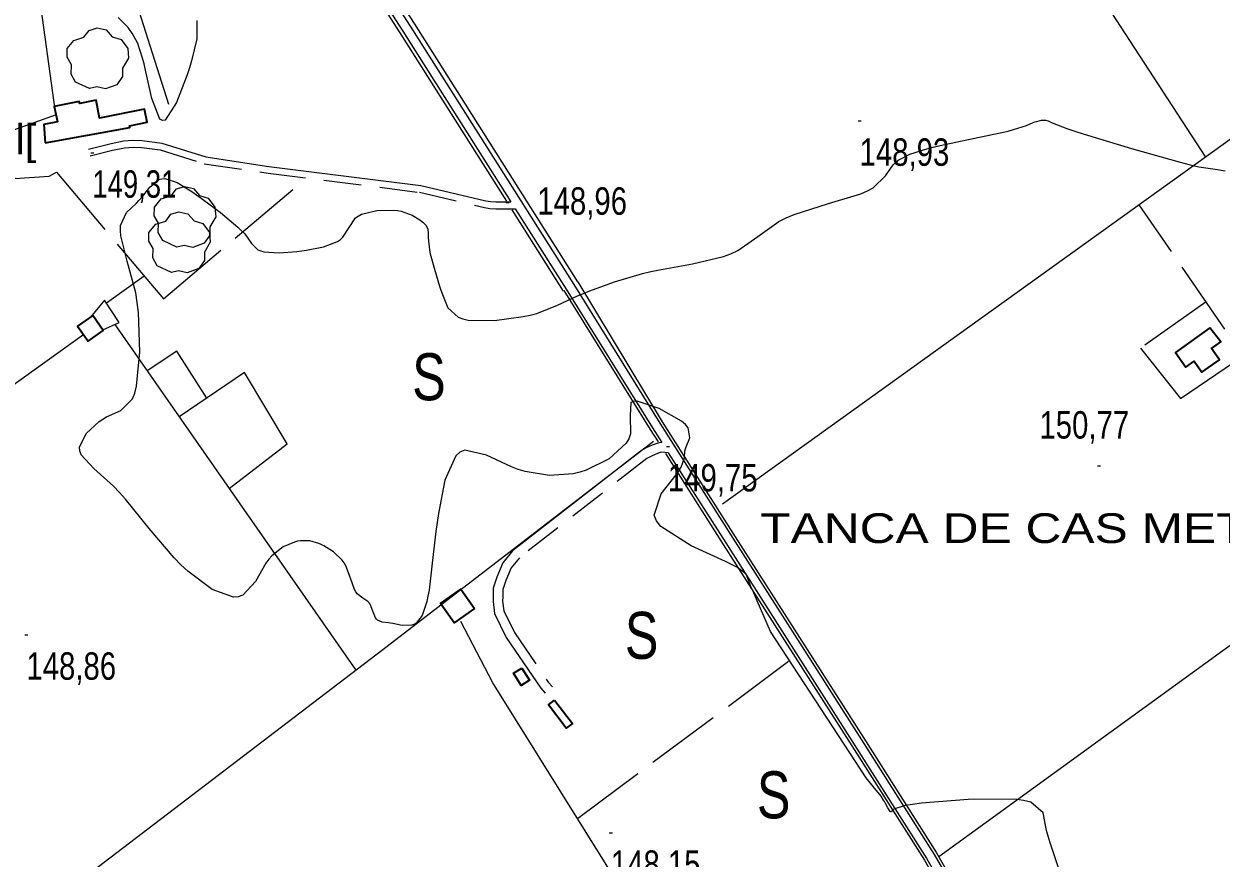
# Model space of a CAD drawing. Extents: x -807245 to 6129983, y -54972206 to 262146364.
# Drawn here: x 489687.7 to 490069.9, y 4383700.5 to 4383966.6 of the extents above; entities that cross this region are included whole.
import ezdxf
from ezdxf.enums import TextEntityAlignment as Align

# ---------------------------------------------------------------- set-up
doc = ezdxf.new("R2010")
doc.units = 0
doc.header["$LTSCALE"] = 4
doc.linetypes.add('LONG_DASHED', pattern=[7.5, 6, -1.5])
doc.linetypes.add('MEDIUM_DASHED', pattern=[4.5, 3, -1.5])
for name, color, linetype, lineweight in [('25', 7, 'LONG_DASHED', 25), ('27', 7, 'Continuous', 25), ('29', 7, 'Continuous', 13), ('38', 7, 'Continuous', 25), ('47', 7, 'Continuous', 35), ('51', 7, 'Continuous', 13), ('7', 7, 'Continuous', 13), ('8', 7, 'Continuous', 25)]:
    doc.layers.add(name, color=color, linetype=linetype, lineweight=lineweight)
doc.layers.add('31', color=7, linetype='Continuous')
doc.layers.add('5', color=7, linetype='Continuous')

msp = doc.modelspace()

# ---------------------------------------------------------------- linework, layer by layer
at = {"layer": '25'}
for p, q in [((489714.03, 4383877.59), (489726.04, 4383886.25)), ((489864.42, 4383713.14), (489933.83, 4383764.77))]:
    msp.add_line(p, q, dxfattribs=at)
for points in [[(490165.68, 4383996.76), (490210.67, 4383934.36), (490088.03, 4383844.53), (490043.76, 4383908.95)], [(489697.95, 4383937.57), (489678.81, 4383930.77), (489684.74, 4383917.35), (489695.7, 4383918.05), (489698.04, 4383919.3), (489732.24, 4383878.92), (489777.89, 4383917.46)], [(490065.1, 4383877.92), (490044.15, 4383863.18), (490056.92, 4383847.09), (490076.93, 4383860.7)]]:
    msp.add_lwpolyline(points, dxfattribs=at)
at = {"layer": '27'}
msp.add_spline([(491255.21, 4383970.03), (491244.34, 4383967.52), (491230.36, 4383957.66), (491230.81, 4383957.81), (491230.81, 4383957.81), (491220.15, 4383951.47), (491212.7, 4383943.01), (491205.06, 4383944.23), (491184.85, 4383957.71), (491152.82, 4383981.27), (491128.36, 4384004.58), (491128.29, 4384004.88), (491122.26, 4384021.39), (491095.75, 4384034.59), (491071.07, 4384059.32), (491064.71, 4384065.12)], degree=3, dxfattribs=at)
at = {"layer": '29'}
for points in [[(489708.67, 4383945.97), (489704.13, 4383948.09), (489702.72, 4383950.63), (489702.82, 4383953.61), (489701.45, 4383956.02), (489701.49, 4383958.77), (489703.65, 4383961.37), (489706.84, 4383962.37), (489708.49, 4383964.56), (489711.06, 4383965.39), (489713.92, 4383964.74), (489715.87, 4383962.47), (489718.68, 4383961.65), (489720.81, 4383958.8), (489721.05, 4383955.67), (489719.17, 4383952.52), (489719.17, 4383949.84), (489717.35, 4383947.23), (489713.73, 4383945.89), (489710.96, 4383946.52)], [(489736.53, 4383895.38), (489731.99, 4383897.5), (489730.58, 4383900.04), (489730.68, 4383903.02), (489729.31, 4383905.43), (489729.35, 4383908.18), (489731.51, 4383910.78), (489734.7, 4383911.78), (489736.35, 4383913.97), (489738.92, 4383914.8), (489741.78, 4383914.15), (489743.73, 4383911.88), (489746.54, 4383911.06), (489748.67, 4383908.21), (489748.91, 4383905.08), (489747.03, 4383901.93), (489747.03, 4383899.25), (489745.21, 4383896.64), (489741.59, 4383895.3), (489738.82, 4383895.93)], [(489734.79, 4383887.3), (489730.25, 4383889.42), (489728.84, 4383891.96), (489728.94, 4383894.94), (489727.57, 4383897.35), (489727.61, 4383900.1), (489729.77, 4383902.7), (489732.96, 4383903.7), (489734.61, 4383905.89), (489737.18, 4383906.72), (489740.04, 4383906.07), (489741.99, 4383903.8), (489744.8, 4383902.98), (489746.93, 4383900.13), (489747.17, 4383897), (489745.29, 4383893.85), (489745.29, 4383891.17), (489743.47, 4383888.56), (489739.85, 4383887.22), (489737.08, 4383887.85)]]:
    msp.add_lwpolyline(points, close=True, dxfattribs=at)
at = {"layer": '38'}
msp.add_line((489844.53, 4383907.65), (489860.8, 4383881.99), dxfattribs=at)
for points in [[(489705.15, 4384125.1), (489710.35, 4384116.64), (489736.01, 4384076.43), (489768.9, 4384026.02), (489808.64, 4383964.35), (489843.14, 4383909.85)], [(489744.63, 4384068.4), (489771.28, 4384027.56), (489811.03, 4383965.88), (489863.2, 4383883.51)], [(489708.25, 4383926.64), (489715.49, 4383928.51), (489719.49, 4383929.29), (489722.52, 4383929.56), (489725.4, 4383929.45), (489731.66, 4383928.63), (489745.72, 4383924.19), (489765.92, 4383921.19), (489814.4, 4383915.08), (489835.12, 4383910.19), (489836.6, 4383909.95), (489838.38, 4383909.86), (489840.09, 4383909.84), (489843.14, 4383909.85)], [(489863.2, 4383883.51), (489890.64, 4383839.2), (489914.01, 4383802.54), (489955.05, 4383738.24), (489978.28, 4383701.69), (489982.38, 4383694.48), (489989.03, 4383683.94), (490005.68, 4383653.1), (490040.28, 4383590.18), (490052.49, 4383568.19), (490064.95, 4383547.46), (490075.57, 4383527.96), (490090.47, 4383499.73), (490103.59, 4383476.45), (490112.01, 4383460.33), (490118.47, 4383449.94), (490121.85, 4383444.31)], [(489860.8, 4383881.99), (489888.36, 4383837.73), (489891.31, 4383833.09)], [(489891.31, 4383833.09), (489891.09, 4383833.11), (489890.02, 4383832.89), (489888.21, 4383832.23), (489886.37, 4383831.36), (489884.88, 4383830.55), (489843.7, 4383798.47), (489840.61, 4383794.68), (489838.61, 4383790.15), (489837.53, 4383786.64), (489837.53, 4383783.91), (489837.44, 4383782.4), (489837.93, 4383778.5), (489841.65, 4383770.9), (489852.66, 4383754.74), (489854.06, 4383753.1)], [(489893.39, 4383829.82), (489911.71, 4383801.07), (489952.75, 4383736.78), (489975.95, 4383700.29), (489979.93, 4383693.29)]]:
    msp.add_lwpolyline(points, dxfattribs=at)
at = {"layer": '38', "linetype": 'MEDIUM_DASHED'}
for points in [[(489708.81, 4383924.5), (489715.98, 4383926.35), (489719.8, 4383927.1), (489722.58, 4383927.35), (489725.22, 4383927.25), (489731.18, 4383926.47), (489745.22, 4383922.03), (489765.62, 4383919), (489814, 4383912.9), (489834.69, 4383908.02), (489836.37, 4383907.75), (489838.31, 4383907.66), (489840.08, 4383907.64), (489844.53, 4383907.65)], [(489893.39, 4383829.82), (489891.26, 4383830.02), (489890.85, 4383829.94), (489889.39, 4383829.41), (489887.77, 4383828.64), (489886.57, 4383827.98), (489845.85, 4383796.27), (489843.24, 4383793.07), (489841.48, 4383789.08), (489840.59, 4383786.18), (489840.59, 4383783.83), (489840.51, 4383782.5), (489840.9, 4383779.38), (489844.3, 4383772.44), (489855.09, 4383756.6), (489856.38, 4383755.09)]]:
    msp.add_lwpolyline(points, dxfattribs=at)
at = {"layer": '47'}
for points in [[(489694.47, 4383928.71), (489721.53, 4383933.58), (489721.42, 4383934.15), (489727.01, 4383935.26), (489726.17, 4383939.43), (489711.83, 4383936.58), (489710.7, 4383942.26), (489705.49, 4383941.23), (489705.35, 4383941.9), (489697.39, 4383940.26), (489698.39, 4383935.39), (489694.08, 4383934.54)], [(489709.67, 4383873.55), (489704.82, 4383870.16), (489708.15, 4383865.39), (489713, 4383868.78)], [(490066.28, 4383869.64), (490055.31, 4383861.8), (490058.62, 4383857.15), (490061.22, 4383859.01), (490063.71, 4383855.51), (490069.31, 4383859.5), (490066.76, 4383863.07), (490069.75, 4383865.21)], [(489831.55, 4383780.14), (489825.03, 4383775.56), (489820.69, 4383781.75), (489827.21, 4383786.33)], [(489846.64, 4383761.13), (489849.07, 4383757.24), (489846.4, 4383755.58), (489843.97, 4383759.47)], [(489857.11, 4383750.9), (489862.8, 4383743.48), (489860.83, 4383741.97), (489855.14, 4383749.39)]]:
    msp.add_lwpolyline(points, close=True, dxfattribs=at)
at = {"layer": '51'}
for p, q in [((490005.54, 4384015.28), (490064.85, 4383924.08)), ((489843.49, 4383907.28), (489859.88, 4383881.41)), ((489716.74, 4383870.73), (489793.6, 4383760.45)), ((489585.97, 4383780.87), (489706.83, 4383867.66))]:
    msp.add_line(p, q, dxfattribs=at)
for points in [[(489703.88, 4384125.1), (489709.43, 4384116.06), (489735.09, 4384075.84), (489767.98, 4384025.42), (489807.72, 4383963.76), (489841.71, 4383910.1)], [(490293.27, 4384101.15), (490274.98, 4384075.57), (490273.17, 4384074.23), (490175.26, 4384003.67), (490065.25, 4383924.37), (489910.68, 4383813.42)], [(489864.54, 4383884.36), (489812.37, 4383966.74), (489772.61, 4384028.43), (489748.39, 4384065.58)], [(489697.61, 4383939.22), (489692.4, 4383977.2), (489720.67, 4383982.58), (489733.85, 4383941.02)], [(490373.08, 4383981.33), (490247.14, 4383894.28), (490155.69, 4383828.43), (489979.76, 4383700.92)], [(489469.65, 4383971.43), (489584.93, 4383782.54), (489622.13, 4383722.33), (489626.69, 4383721.45), (489641.04, 4383716.86), (489646.03, 4383713.65), (489658.7, 4383705.78), (489664.25, 4383699.34), (489668.62, 4383694.19), (489673.45, 4383689.71), (489678.94, 4383684.77), (489682.87, 4383680.22), (489685.01, 4383677.57), (489802.31, 4383767.09), (489888.67, 4383833.48)], [(489864.54, 4383884.36), (489891.41, 4383839.68), (489914.77, 4383803.03), (489955.81, 4383738.73), (489979.05, 4383702.16), (489983.16, 4383694.94), (489989.81, 4383684.4), (490006.47, 4383653.53), (490041.07, 4383590.62), (490053.27, 4383568.64), (490065.73, 4383547.91), (490076.37, 4383528.39), (490091.26, 4383500.16), (490104.39, 4383476.88), (490112.8, 4383460.78), (490119.24, 4383450.41), (490122.4, 4383445.14)], [(489860.04, 4383881.53), (489887.6, 4383837.26), (489890.14, 4383833.26)], [(489712.85, 4383869), (489718.12, 4383871.35), (489713.4, 4383878.53), (489708.91, 4383873.02)], [(489746.06, 4383847.28), (489736.55, 4383862.22), (489727.05, 4383855.94)], [(489753.25, 4383818.36), (489771.77, 4383832.63), (489758.08, 4383855.44), (489737.26, 4383841.29)], [(489892.48, 4383829.6), (489910.96, 4383800.59), (489952, 4383736.3), (489975.18, 4383699.83), (489978.93, 4383693.24)], [(489829.14, 4383576.66), (489909.71, 4383640.52), (489837.4, 4383756.43), (489827.12, 4383775.96)]]:
    msp.add_lwpolyline(points, dxfattribs=at)
at = {"layer": '7'}
for p, q in [((489953.96, 4383935.73), (489954.96, 4383935.73)), ((489709.01, 4383925.54), (489710.01, 4383925.54)), ((489841.57, 4383909.6), (489842.57, 4383909.6)), ((489892.77, 4383831.84), (489893.77, 4383831.84)), ((490030.41, 4383825.65), (490031.41, 4383825.65)), ((489687.98, 4383771.76), (489688.98, 4383771.76)), ((489874.55, 4383708.56), (489875.55, 4383708.56))]:
    msp.add_line(p, q, dxfattribs=at)
at = {"layer": '8'}
for points in [[(489742.93, 4383967.72), (489742.85, 4383961.82), (489741.18, 4383954.81), (489740.53, 4383952.66), (489739.78, 4383950.41), (489736.38, 4383941.52), (489732.76, 4383935.93), (489731.88, 4383935.76), (489731.06, 4383936.2), (489728.54, 4383942.78), (489726.53, 4383951.86), (489726.03, 4383953.88), (489725.56, 4383955.68), (489724.06, 4383960.37), (489722.29, 4383963.64), (489721.65, 4383964.55), (489720.94, 4383965.45), (489717.81, 4383968.71)], [(489817.42, 4383893.3), (489818.72, 4383888.33), (489820.36, 4383883.01), (489820.82, 4383881.66), (489821.29, 4383880.35), (489822.98, 4383876.05), (489826.31, 4383873.02), (489827.8, 4383872.51), (489829.55, 4383872.14), (489837.91, 4383872.01), (489847.08, 4383873.24), (489849.33, 4383873.73), (489851.45, 4383874.29), (489858.06, 4383876.87), (489864.37, 4383879.85), (489866.3, 4383880.66), (489868.31, 4383881.47), (489876.23, 4383884.35), (489885.18, 4383886.95), (489887.84, 4383887.59), (489890.58, 4383888.19), (489901.11, 4383890.07), (489911.03, 4383892.41), (489913.38, 4383893.3), (489915.56, 4383894.31), (489922.02, 4383898.83), (489928.72, 4383903.61), (489931.06, 4383904.77), (489933.61, 4383905.87), (489944.55, 4383909.28), (489954.84, 4383912.45), (489956.97, 4383913.4), (489958.79, 4383914.37), (489962.78, 4383918.14), (489965.16, 4383921.62), (489965.96, 4383922.42), (489966.82, 4383923.14), (489970.45, 4383925.11), (489975.93, 4383926.76), (489977.96, 4383927.27), (489980.21, 4383927.8), (489990.18, 4383929.92), (489999.82, 4383931.97), (490001.86, 4383932.45), (490003.63, 4383932.9), (490007.74, 4383934.24), (490009.89, 4383935.18), (490010.42, 4383935.37), (490010.93, 4383935.54), (490012.51, 4383935.94), (490013.89, 4383935.93), (490014.27, 4383935.86), (490014.64, 4383935.74), (490015.96, 4383935.05), (490020.64, 4383933.24), (490023.13, 4383932.42), (490026.13, 4383931.47), (490041.29, 4383926.89), (490056.77, 4383922.53), (490059.98, 4383921.71), (490062.72, 4383921.07), (490068.75, 4383920.17), (490071.15, 4383919.74)], [(489797.5, 4383782.38), (489795.83, 4383783.39), (489794.07, 4383784.75), (489793.63, 4383785.39), (489793.23, 4383786.14), (489791.95, 4383789.78), (489790.44, 4383793.75), (489789.88, 4383794.69), (489789.26, 4383795.58), (489786.52, 4383798.23), (489783.45, 4383800.12), (489782.62, 4383800.53), (489781.8, 4383800.88), (489778.93, 4383801.72), (489775.94, 4383801.74), (489775.04, 4383801.57), (489774.11, 4383801.33), (489770.49, 4383799.84), (489766.81, 4383796.95), (489765.84, 4383795.82), (489764.88, 4383794.55), (489761.61, 4383788.79), (489757.57, 4383784.33), (489756.13, 4383783.88), (489754.56, 4383783.78), (489747.73, 4383786.23), (489739.96, 4383792.05), (489737.79, 4383794.07), (489735.61, 4383796.26), (489727.69, 4383805.65), (489720.12, 4383815), (489718.16, 4383817.16), (489716.27, 4383819.14), (489709.95, 4383824.76), (489705.97, 4383829.17), (489705.56, 4383830.39), (489705.45, 4383831.6), (489707.53, 4383835.97), (489711.67, 4383839.73), (489712.86, 4383840.57), (489714.07, 4383841.31), (489718.57, 4383843.27), (489722.33, 4383846.98), (489723.06, 4383848.84), (489723.67, 4383851.05), (489724.74, 4383862.05), (489724.25, 4383874.61), (489723.86, 4383877.8), (489723.37, 4383880.87), (489720.69, 4383890.96), (489718.59, 4383898.99), (489718.47, 4383900.76), (489718.55, 4383902.34), (489720.47, 4383906.44), (489723.57, 4383909.41), (489724.38, 4383910.28), (489725.18, 4383911.18), (489727.89, 4383914.57), (489730.79, 4383916.94), (489731.71, 4383917.2), (489732.68, 4383917.27), (489736.57, 4383916.07), (489741.26, 4383913.16), (489742.73, 4383912.15), (489744.27, 4383911.07), (489750.45, 4383906.43), (489756.02, 4383901.76), (489757.18, 4383900.65), (489758.17, 4383899.62), (489760.36, 4383896.56), (489762.38, 4383894.55), (489763.27, 4383894.19), (489764.29, 4383893.91), (489769.17, 4383893.59), (489774.86, 4383894.02), (489776.4, 4383894.21), (489777.93, 4383894.44), (489783.3, 4383895.52), (489787.76, 4383897.25), (489788.71, 4383897.89), (489789.53, 4383898.6), (489791.47, 4383901.72), (489793.51, 4383904.71), (489794.4, 4383905.34), (489795.44, 4383905.88), (489800.36, 4383907.08), (489805.64, 4383907.24), (489806.9, 4383907.12), (489808.07, 4383906.93), (489811.59, 4383905.66), (489814.08, 4383904.08), (489814.61, 4383903.7), (489815.07, 4383903.35), (489816.13, 4383902.27), (489816.59, 4383901.12), (489816.67, 4383900.71), (489816.73, 4383900.26), (489816.77, 4383898.33), (489817, 4383895.47), (489817.19, 4383894.44), (489817.42, 4383893.3)], [(489956.55, 4383726.08), (489926.04, 4383772.75), (489921.73, 4383782.6), (489920.66, 4383785.09), (489919.79, 4383787.16), (489918.28, 4383791.08), (489915.46, 4383793.16), (489913.75, 4383794.07), (489911.65, 4383795.12), (489900.72, 4383800.15), (489891.01, 4383806.33), (489889.67, 4383808.11), (489888.92, 4383809.92), (489891.09, 4383816.72), (489895.88, 4383822.73), (489896.78, 4383824.05), (489897.49, 4383825.22), (489898.54, 4383828.19), (489898.71, 4383830.37), (489898.88, 4383831.05), (489899.09, 4383831.75), (489900.31, 4383834.55), (489899.75, 4383837.81), (489898.85, 4383838.81), (489897.62, 4383839.86), (489890.51, 4383843.97), (489883.47, 4383846.29), (489882.29, 4383846.2), (489881.45, 4383845.8), (489881.21, 4383841.69), (489881.36, 4383835.81), (489880.77, 4383834.29), (489879.9, 4383832.82), (489874.48, 4383827.88), (489867.18, 4383824.24), (489865.12, 4383823.59), (489863.05, 4383823.09), (489855.43, 4383822.58), (489847.65, 4383823.87), (489845.48, 4383824.51), (489843.29, 4383825.27), (489835.32, 4383829.03), (489828.4, 4383830.59), (489826.88, 4383829.95), (489825.53, 4383828.86), (489822.1, 4383821.08), (489820.07, 4383810.45), (489819.6, 4383807.57), (489819.18, 4383804.71), (489818.02, 4383794.59), (489817, 4383785.96), (489816.66, 4383784.04), (489816.31, 4383782.33), (489814.82, 4383777.84), (489812.85, 4383775.45), (489812.19, 4383775.05), (489811.47, 4383774.77), (489808.46, 4383774.73), (489805.44, 4383775.33), (489804.72, 4383775.45), (489804.05, 4383775.56), (489802.05, 4383775.79), (489800.58, 4383776.39), (489800.24, 4383776.72), (489799.94, 4383777.14), (489799.1, 4383779.26), (489798.21, 4383781.48), (489797.87, 4383781.96), (489797.5, 4383782.38)], [(490018.21, 4383696.7), (490015.25, 4383705.39), (490014.65, 4383707.44), (490014.14, 4383709.34), (490013.1, 4383714.91), (490009.16, 4383718.36), (490006.82, 4383718.91), (490003.95, 4383719.29), (489989.07, 4383719.2), (489974.2, 4383717.97), (489971.33, 4383717.62), (489969, 4383717.27), (489965.1, 4383715.98), (489964.62, 4383715.27), (489964.45, 4383715.28), (489964.27, 4383715.39), (489963.48, 4383716.54), (489962.6, 4383718.17), (489962.37, 4383718.58), (489962.14, 4383718.97), (489961.33, 4383720.24), (489958.82, 4383723.36), (489957.52, 4383724.93), (489956.55, 4383726.08)]]:
    msp.add_lwpolyline(points, dxfattribs=at)

# ---------------------------------------------------------------- texts
at = {"layer": '31', "width": 0.8}
for p in [(489816.98, 4383846.55), (489884.88, 4383764.06), (489927.03, 4383713.17)]:
    msp.add_text('S', height=15, dxfattribs=at).set_placement(p, align=Align.CENTER)
at = {"layer": '5'}
for s, width, p in [('Son Pujol[', 1.05, (489691.68, 4383925.07)), ('TANCA DE CAS METGE JORDI', 1.25, (490153, 4383801))]:
    msp.add_text(s, height=9.5, dxfattribs=dict(at, width=width)).set_placement(p, align=Align.RIGHT)
at = {"layer": '7'}
for s, width, p in [('148,93', 0.8, (489954.46, 4383921.36)), ('149,31', 0.75, (489709.51, 4383911.17)), ('148,96', 0.8, (489851.58, 4383905.75)), ('150,77', 0.8, (490011.88, 4383834.33)), ('149,75', 0.8, (489893.27, 4383817.47)), ('148,86', 0.8, (489688.48, 4383757.39)), ('148,15', 0.8, (489875.05, 4383694.19))]:
    msp.add_text(s, height=8.75, dxfattribs=dict(at, width=width)).set_placement(p)

doc.saveas('drawing.dxf')
